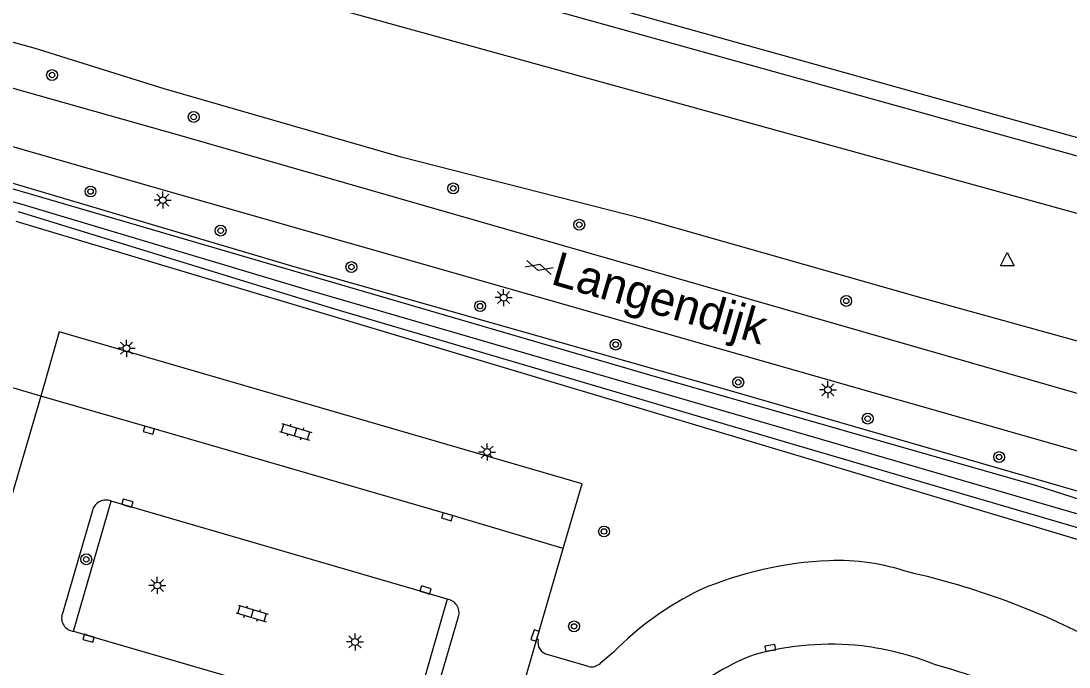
# Model space of a CAD drawing. Extents: x 128000 to 131008, y 398996 to 402500.
# Drawn here: x 128724.2 to 128801.3, y 399503.7 to 399551.2 of the extents above; entities that cross this region are included whole.
import ezdxf

# ---------------------------------------------------------------- set-up
doc = ezdxf.new("R2010")
doc.units = 0
for name, color, linetype in [('gg-anno-openbare ruimte label', 7, 'Continuous'), ('gg-knt-BGT kruinlijn', 7, 'Continuous'), ('gg-knt-verharding', 7, 'Continuous'), ('gg-knt-verharding nz', 7, 'Continuous'), ('gg-kntw-beschoeiing', 7, 'Continuous'), ('gg-kntw-bovenkant insteek waterloop', 7, 'Continuous'), ('gg-kntw-midden sloot', 7, 'Continuous'), ('gg-kntw-waterlijn', 7, 'Continuous'), ('gt-grn-groengrens', 7, 'Continuous'), ('gt-grn-weggrens', 7, 'Continuous'), ('gt-symb-boom', 7, 'Continuous'), ('gt-symb-gesloten verharding', 7, 'Continuous'), ('gt-symb-klinker verharding', 7, 'Continuous'), ('gt-symb-kolk', 7, 'Continuous'), ('gt-symb-lichtmast', 7, 'Continuous'), ('gt-symb-waterafsluiter', 7, 'Continuous')]:
    doc.layers.add(name, color=color, linetype=linetype)

# ---------------------------------------------------------------- blocks, each defined once
blk = doc.blocks.new('gt0-BOOM')
at = {"layer": 'gt-symb-boom'}
for radius in [0.4, 0.2]:
    blk.add_circle((0, 0), radius, dxfattribs=at)
blk = doc.blocks.new('gt0-KOLK')
at = {"layer": 'gt-symb-kolk'}
blk.add_lwpolyline([(0, 0), (0.375, 0), (0.375, 0.4), (-0.375, 0.4), (-0.375, 0), (0, 0)], dxfattribs=at)
blk = doc.blocks.new('gt0-LMAST')
at = {"layer": 'gt-symb-lichtmast'}
for p, q in [((-0.182, 0.173), (-0.447, 0.438)), ((-0.005, 0.246), (-0.005, 0.621)), ((0.172, 0.173), (0.437, 0.438)), ((-0.255, -0.004), (-0.63, -0.004)), ((-0.182, -0.181), (-0.447, -0.446)), ((-0.005, -0.254), (-0.005, -0.629)), ((0.437, -0.446), (0.172, -0.181)), ((0.245, -0.004), (0.62, -0.004))]:
    blk.add_line(p, q, dxfattribs=at)
blk.add_circle((-0.005, -0.004), 0.25, dxfattribs=at)
blk = doc.blocks.new('gt0-KL1')
at = {"layer": 'gt-symb-klinker verharding'}
for p, q in [((-1.15, 0.3), (1.15, 0.3)), ((-1, -0.3), (-1, 0.3)), ((-0.5, 0.3), (-0.5, 0.45)), ((0, -0.3), (0, 0.3)), ((0.5, 0.3), (0.5, 0.45)), ((1, -0.3), (1, 0.3)), ((-1.15, -0.3), (1.15, -0.3)), ((-0.5, -0.45), (-0.5, -0.3)), ((0.5, -0.45), (0.5, -0.3))]:
    blk.add_line(p, q, dxfattribs=at)
blk = doc.blocks.new('gt0-WAFSL')
at = {"layer": 'gt-symb-waterafsluiter'}
for p, q in [((-0.5, -0.333), (0, 0.667)), ((0, 0.667), (0.5, -0.333)), ((0.5, -0.333), (-0.5, -0.333))]:
    blk.add_line(p, q, dxfattribs=at)
blk = doc.blocks.new('gt0-GESVH1')
at = {"layer": 'gt-symb-gesloten verharding'}
for p, q in [((-0.992, -0.261), (0.008, 0.239)), ((0.008, -0.261), (-0.992, 0.239)), ((0.008, 0.239), (1.008, -0.261)), ((1.008, 0.239), (0.008, -0.261))]:
    blk.add_line(p, q, dxfattribs=at)

msp = doc.modelspace()

# ---------------------------------------------------------------- linework, layer by layer
at = {"layer": 'gg-knt-BGT kruinlijn'}
msp.add_line((128804.425, 399536.358), (128673.13, 399572.641), dxfattribs=at)
at = {"layer": 'gg-knt-verharding'}
for p, q in [((128728.071, 399506.33), (128730.837, 399515.898)), ((128729.468, 399515.218), (128727.246, 399507.629)), ((128762.153, 399505.749), (128764.101, 399512.426)), ((128755.552, 399508.687), (128752.81, 399499.157)), ((128754.179, 399499.824), (128756.39, 399507.407)), ((128762.251, 399505.715), (128762.153, 399505.749)), ((128767.766, 399504.771), (128766.817, 399503.964)), ((128765.959, 399503.739), (128762.918, 399504.629))]:
    msp.add_line(p, q, dxfattribs=at)
for points in [[(128687.107, 399556.609), (128735.86, 399542.821), (128824.26, 399517.421)], [(128710.253, 399545.811), (128734.84, 399538.751), (128815.779, 399515.657)], [(128764.101, 399512.426), (128765.484, 399517.167), (128727.021, 399528.354), (128725.656, 399523.621)], [(128725.656, 399523.621), (128720.923, 399525.028), (128710.32, 399488.644), (128715.054, 399487.267)]]:
    msp.add_lwpolyline(points, dxfattribs=at)
for centre, radius, start, end in [((128730.435, 399514.99), 0.993, 66.10671, 166.72166), ((128784.818, 399484.313), 27.231, 92.49123, 112.99468), ((128784.284, 399495.067), 16.464, 71.3573, 92.26314), ((128777.242, 399455.826), 56.205, 62.29093, 77.35346), ((128755.438, 399507.698), 0.996, 343.00992, 83.41461), ((128784.632, 399488.067), 23.738, 116.12413, 135.27673), ((128728.168, 399507.303), 0.978, 160.55743, 264.28215), ((128763.157, 399505.523), 0.926, 168.04898, 255.06589), ((128783.816, 399484.089), 21.287, 83.89686, 105.24055), ((128783.216, 399482.795), 22.642, 68.54009, 82.7368), ((128783.372, 399490.397), 15.134, 109.90164, 136.643), ((128766.184, 399504.629), 0.918, 255.80478, 313.58371), ((128778.881, 399458.696), 46.9, 65.72261, 74.39127)]:
    msp.add_arc(centre, radius, start, end, dxfattribs=at)
at = {"layer": 'gg-knt-verharding nz'}
for points in [[(128725.656, 399523.621), (128722.278, 399512.137), (128715.054, 399487.267)], [(128764.101, 399512.426), (128755.614, 399514.941), (128733.663, 399521.313), (128725.656, 399523.621)], [(128755.552, 399508.687), (128753.906, 399509.178), (128730.837, 399515.898)], [(128728.071, 399506.33), (128729.225, 399506.005), (128751.113, 399499.621), (128752.81, 399499.157)]]:
    msp.add_lwpolyline(points, dxfattribs=at)
at = {"layer": 'gg-kntw-beschoeiing'}
msp.add_lwpolyline([(128672.277, 399582.042), (128672.17, 399581.711), (128674.24, 399578.311), (128806.68, 399541.321), (128808.45, 399541.64), (128813.38, 399544.62), (128814.84, 399548.64), (128814.587, 399549.091)], dxfattribs=at)
at = {"layer": 'gg-kntw-bovenkant insteek waterloop'}
for points in [[(128712.235, 399542.647), (128744.266, 399533.157), (128776.125, 399524.104), (128805.291, 399515.672), (128812.018, 399513.319), (128812.674, 399512.981), (128812.913, 399512.762), (128812.905, 399511.812)], [(128812.905, 399511.812), (128812.706, 399511.462), (128812.45, 399511.166), (128812.072, 399511.082), (128810.154, 399511.535), (128781.04, 399520.066), (128747.04, 399530.086), (128724.012, 399537.183)]]:
    msp.add_lwpolyline(points, dxfattribs=at)
at = {"layer": 'gg-kntw-midden sloot'}
msp.add_lwpolyline([(128823.621, 399521.109), (128814.577, 399523.863), (128806.991, 399526.261), (128790.501, 399530.838), (128770.07, 399536.648), (128752.165, 399541.191), (128734.739, 399546.237), (128725.175, 399549.212), (128721.733, 399550.162), (128720.657, 399550.273), (128713.932, 399552.523), (128702.771, 399555.896), (128691.102, 399559.74), (128686.566, 399561.176), (128677.524, 399564.17), (128673.75, 399565.464), (128671.025, 399566.254)], dxfattribs=at)
at = {"layer": 'gg-kntw-waterlijn'}
msp.add_lwpolyline([(128811.57, 399512.833), (128808.049, 399514.114), (128798.942, 399517.037), (128770.484, 399525.18), (128713.363, 399541.848), (128711.536, 399542.181), (128711.347, 399541.453), (128724.504, 399537.676), (128745.073, 399531.511), (128778.604, 399521.765), (128803.224, 399514.61), (128811.447, 399511.701), (128811.57, 399512.833)], dxfattribs=at)
at = {"layer": 'gt-grn-groengrens'}
for points in [[(128815.95, 399550.99), (128816.107, 399549.102), (128814.433, 399543.777), (128807.129, 399539.821), (128672.622, 399577.251), (128670.34, 399581.207), (128670.716, 399583.82)], [(128723.815, 399536.501), (128806.652, 399511.692), (128814.055, 399509.511), (128814.575, 399511.365)]]:
    msp.add_lwpolyline(points, dxfattribs=at)
at = {"layer": 'gt-grn-weggrens'}
msp.add_line((128759.65, 399497.045), (128762.153, 399505.749), dxfattribs=at)

# ---------------------------------------------------------------- block references
at = {"layer": 'gt-symb-boom'}
for p in [(128726.489, 399547.243), (128736.909, 399544.16), (128729.319, 399538.675), (128756.006, 399538.908), (128765.28, 399536.235), (128738.891, 399535.799), (128748.514, 399533.122), (128784.923, 399530.627), (128757.985, 399530.247), (128767.957, 399527.418), (128776.979, 399524.644), (128786.503, 399521.97), (128796.174, 399519.143), (128767.102, 399513.672), (128729.005, 399511.625), (128764.9, 399506.688)]:
    msp.add_blockref('gt0-BOOM', p, dxfattribs=at)
at = {"layer": 'gt-symb-gesloten verharding', "rotation": -15.96901652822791}
msp.add_blockref('gt0-GESVH1', (128762.317, 399533.109), dxfattribs=at)
at = {"layer": 'gt-symb-klinker verharding', "rotation": -16.49622422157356}
for p in [(128744.416, 399520.996), (128741.213, 399507.637)]:
    msp.add_blockref('gt0-KL1', p, dxfattribs=at)
at = {"layer": 'gt-symb-kolk'}
for p, rotation in [((128733.663, 399521.313), 163.7948146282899), ((128731.976, 399515.564), -16.260204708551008), ((128755.614, 399514.941), 163.50377577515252), ((128753.906, 399509.178), -16.62239613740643), ((128762.219, 399505.957), 72.30769910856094), ((128729.225, 399506.005), 164.21205294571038), ((128779.382, 399504.909), 10.140793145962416)]:
    msp.add_blockref('gt0-KOLK', p, dxfattribs=dict(at, rotation=rotation))
at = {"layer": 'gt-symb-lichtmast'}
for p in [(128734.637, 399538.044), (128759.718, 399530.875), (128731.973, 399527.15), (128783.581, 399524.095), (128758.507, 399519.517), (128734.239, 399509.702), (128748.784, 399505.548)]:
    msp.add_blockref('gt0-LMAST', p, dxfattribs=at)
at = {"layer": 'gt-symb-waterafsluiter'}
msp.add_blockref('gt0-WAFSL', (128796.775, 399533.533), dxfattribs=at)

# ---------------------------------------------------------------- texts
at = {"layer": 'gg-anno-openbare ruimte label'}
msp.add_text('Langendijk', height=2.5, rotation=343.9, dxfattribs=at).set_placement((128763.098, 399531.892))

doc.saveas('drawing.dxf')
